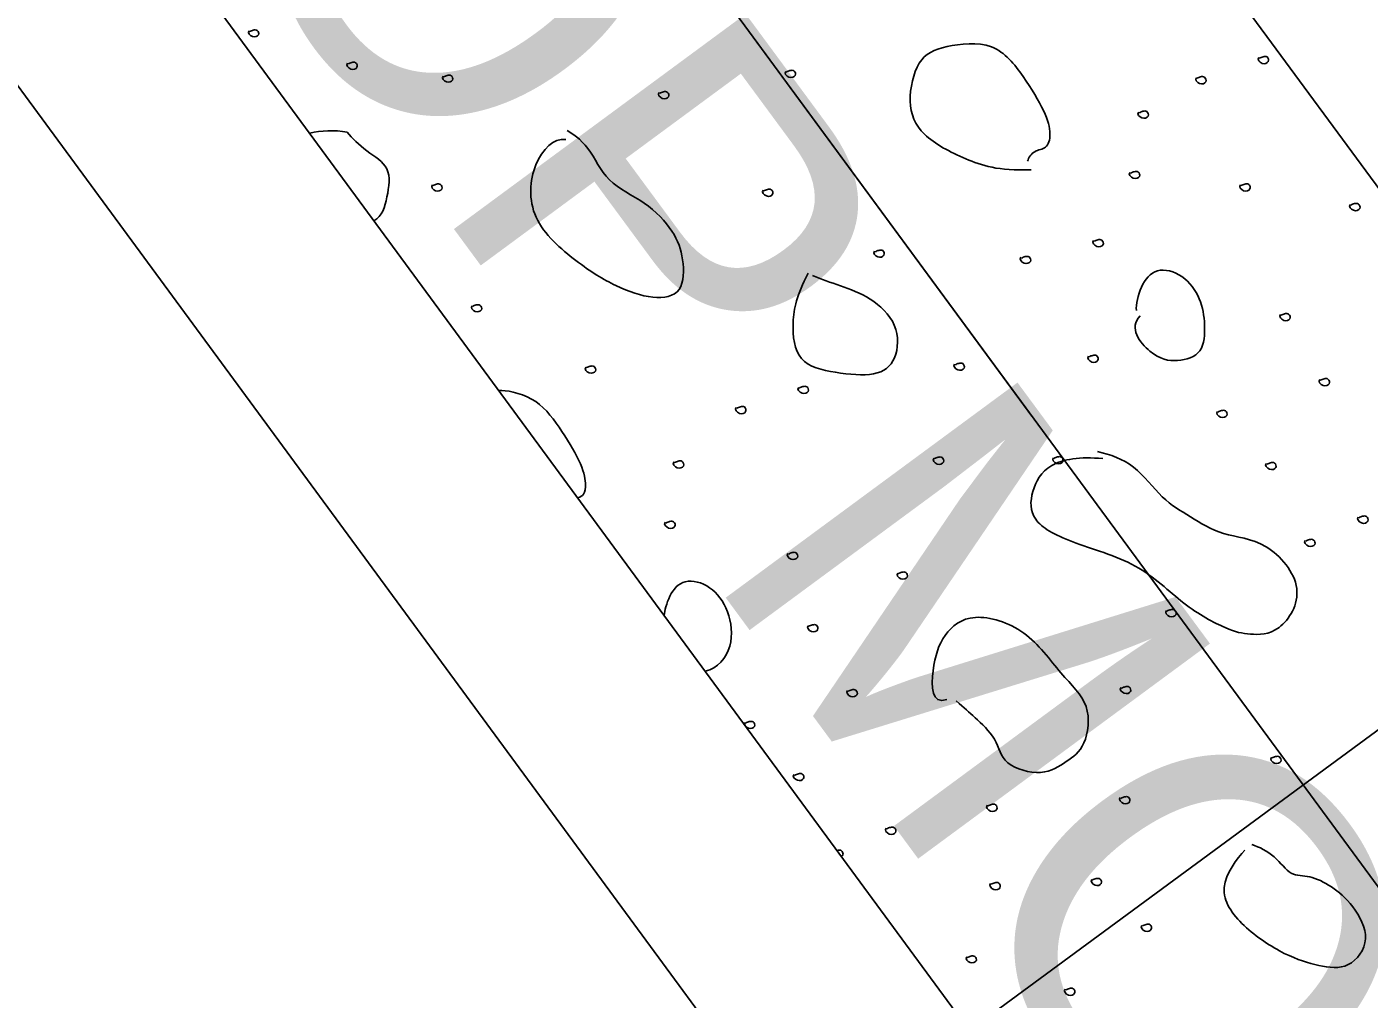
# Model space of a CAD drawing. Extents: x 1762196 to 1766326, y 709922 to 713142.
# Drawn here: x 1764046.02 to 1764058.98, y 711430.23 to 711439.61 of the extents above; entities that cross this region are included whole.
import ezdxf

# ---------------------------------------------------------------- set-up
doc = ezdxf.new("R2010")
doc.units = 0
for name, color, linetype in [('Old_Level_1', 7, 'Continuous'), ('Old_Level_10', 7, 'Continuous'), ('Prop Dimension', 7, 'Continuous'), ('Prop Horizontal Alignment', 7, 'Continuous'), ('Prop Horizontal Alignment Tick Large', 7, 'Continuous'), ('Prop Lane Lines', 7, 'Continuous'), ('Prop Superelevation Label', 7, 'Continuous')]:
    doc.layers.add(name, color=color, linetype=linetype)

msp = doc.modelspace()

# ---------------------------------------------------------------- linework, layer by layer
at = {"layer": 'Old_Level_1'}
for p, q in [((1764021.033, 711489.787), (1764091.181, 711394.379)), ((1764084.736, 711389.64), (1764014.587, 711485.049))]:
    msp.add_line(p, q, dxfattribs=at)
at = {"layer": 'Old_Level_10'}
for points in [[(1764048.163, 711439.574), (1764048.145, 711439.556), (1764048.194, 711439.501), (1764048.271, 711439.533), (1764048.245, 711439.588), (1764048.202, 711439.584), (1764048.18, 711439.574), (1764048.168, 711439.568)], [(1764055.713, 711438.234), (1764055.394, 711438.222), (1764055.078, 711438.326), (1764054.632, 711438.562), (1764054.509, 711438.874), (1764054.609, 711439.317), (1764054.857, 711439.433), (1764055.37, 711439.488), (1764055.646, 711439.134), (1764055.859, 711438.783), (1764055.911, 711438.569), (1764055.867, 711438.43), (1764055.74, 711438.428), (1764055.688, 711438.349), (1764055.679, 711438.316)], [(1764049.114, 711439.263), (1764049.094, 711439.245), (1764049.145, 711439.186), (1764049.222, 711439.219), (1764049.194, 711439.278), (1764049.153, 711439.271), (1764049.131, 711439.262), (1764049.119, 711439.256)], [(1764057.912, 711439.317), (1764057.892, 711439.3), (1764057.944, 711439.241), (1764058.019, 711439.274), (1764057.993, 711439.334), (1764057.952, 711439.326), (1764057.929, 711439.316), (1764057.917, 711439.31)], [(1764050.036, 711439.137), (1764050.017, 711439.119), (1764050.068, 711439.063), (1764050.143, 711439.094), (1764050.118, 711439.153), (1764050.075, 711439.146), (1764050.052, 711439.137), (1764050.04, 711439.131)], [(1764053.344, 711439.184), (1764053.325, 711439.167), (1764053.375, 711439.108), (1764053.453, 711439.14), (1764053.426, 711439.2), (1764053.384, 711439.192), (1764053.361, 711439.183), (1764053.349, 711439.177)], [(1764057.309, 711439.123), (1764057.29, 711439.105), (1764057.339, 711439.046), (1764057.417, 711439.078), (1764057.389, 711439.139), (1764057.348, 711439.132), (1764057.325, 711439.123), (1764057.313, 711439.117)], [(1764052.122, 711438.979), (1764052.102, 711438.962), (1764052.152, 711438.903), (1764052.231, 711438.935), (1764052.203, 711438.994), (1764052.161, 711438.987), (1764052.139, 711438.978), (1764052.127, 711438.972)], [(1764056.752, 711438.791), (1764056.732, 711438.773), (1764056.783, 711438.714), (1764056.859, 711438.746), (1764056.833, 711438.807), (1764056.792, 711438.799), (1764056.769, 711438.79), (1764056.757, 711438.784)], [(1764049.111, 711438.597), (1764048.985, 711438.62), (1764048.861, 711438.613), (1764048.748, 711438.587)], [(1764049.369, 711437.742), (1764049.447, 711437.783), (1764049.501, 711437.966), (1764049.541, 711438.272), (1764049.293, 711438.403), (1764049.156, 711438.542), (1764049.111, 711438.597)], [(1764051.221, 711438.525), (1764051.104, 711438.543), (1764050.884, 711438.322), (1764050.846, 711437.752), (1764051.34, 711437.323), (1764051.704, 711437.1), (1764052.073, 711436.972), (1764052.363, 711437.031), (1764052.363, 711437.38), (1764052.277, 711437.636), (1764051.997, 711437.932), (1764051.599, 711438.104), (1764051.456, 711438.468), (1764051.275, 711438.591), (1764051.234, 711438.612)], [(1764056.668, 711438.208), (1764056.648, 711438.191), (1764056.7, 711438.133), (1764056.776, 711438.164), (1764056.751, 711438.223), (1764056.708, 711438.217), (1764056.685, 711438.207), (1764056.673, 711438.201)], [(1764049.933, 711438.087), (1764049.914, 711438.069), (1764049.962, 711438.011), (1764050.041, 711438.043), (1764050.014, 711438.102), (1764049.972, 711438.096), (1764049.949, 711438.087), (1764049.937, 711438.081)], [(1764053.126, 711438.037), (1764053.107, 711438.02), (1764053.157, 711437.961), (1764053.235, 711437.992), (1764053.207, 711438.053), (1764053.165, 711438.045), (1764053.143, 711438.036), (1764053.131, 711438.03)], [(1764057.734, 711438.088), (1764057.714, 711438.071), (1764057.764, 711438.012), (1764057.844, 711438.044), (1764057.816, 711438.103), (1764057.774, 711438.097), (1764057.751, 711438.088), (1764057.739, 711438.081)], [(1764058.795, 711437.899), (1764058.776, 711437.881), (1764058.824, 711437.822), (1764058.903, 711437.855), (1764058.876, 711437.914), (1764058.834, 711437.908), (1764058.811, 711437.899), (1764058.799, 711437.893)], [(1764056.316, 711437.551), (1764056.297, 711437.533), (1764056.347, 711437.474), (1764056.425, 711437.507), (1764056.398, 711437.565), (1764056.356, 711437.559), (1764056.333, 711437.55), (1764056.321, 711437.544)], [(1764054.201, 711437.448), (1764054.182, 711437.431), (1764054.233, 711437.372), (1764054.308, 711437.405), (1764054.283, 711437.464), (1764054.242, 711437.457), (1764054.219, 711437.448), (1764054.207, 711437.442)], [(1764055.615, 711437.389), (1764055.595, 711437.372), (1764055.645, 711437.312), (1764055.724, 711437.344), (1764055.696, 711437.403), (1764055.655, 711437.396), (1764055.632, 711437.387), (1764055.621, 711437.381)], [(1764056.766, 711436.825), (1764056.651, 711436.706), (1764056.874, 711436.419), (1764057.125, 711436.37), (1764057.384, 711436.453), (1764057.395, 711436.741), (1764057.36, 711436.99), (1764057.185, 711437.231), (1764056.912, 711437.3), (1764056.765, 711437.115), (1764056.723, 711436.934), (1764056.729, 711436.874)], [(1764053.56, 711437.234), (1764053.451, 711437.025), (1764053.393, 711436.761), (1764053.443, 711436.358), (1764053.819, 711436.27), (1764054.227, 711436.232), (1764054.424, 711436.382), (1764054.442, 711436.751), (1764054.161, 711437.011), (1764053.87, 711437.113), (1764053.687, 711437.179), (1764053.602, 711437.213)], [(1764050.315, 711436.921), (1764050.297, 711436.903), (1764050.345, 711436.846), (1764050.423, 711436.878), (1764050.396, 711436.935), (1764050.354, 711436.93), (1764050.331, 711436.921), (1764050.32, 711436.915)], [(1764058.12, 711436.835), (1764058.102, 711436.817), (1764058.15, 711436.761), (1764058.23, 711436.791), (1764058.202, 711436.851), (1764058.159, 711436.844), (1764058.137, 711436.835), (1764058.125, 711436.829)], [(1764054.974, 711436.358), (1764054.955, 711436.341), (1764055.004, 711436.281), (1764055.083, 711436.313), (1764055.055, 711436.373), (1764055.014, 711436.366), (1764054.991, 711436.357), (1764054.98, 711436.351)], [(1764056.267, 711436.434), (1764056.248, 711436.416), (1764056.298, 711436.358), (1764056.375, 711436.39), (1764056.35, 711436.448), (1764056.307, 711436.443), (1764056.284, 711436.434), (1764056.272, 711436.428)], [(1764051.416, 711436.329), (1764051.396, 711436.311), (1764051.447, 711436.252), (1764051.523, 711436.286), (1764051.497, 711436.345), (1764051.455, 711436.338), (1764051.433, 711436.33), (1764051.421, 711436.324)], [(1764050.575, 711436.102), (1764050.637, 711436.108), (1764050.921, 711436.058), (1764051.16, 711435.757), (1764051.373, 711435.405), (1764051.425, 711435.191), (1764051.393, 711435.089), (1764051.366, 711435.077), (1764051.335, 711435.068)], [(1764053.469, 711436.133), (1764053.45, 711436.116), (1764053.502, 711436.057), (1764053.577, 711436.09), (1764053.551, 711436.15), (1764053.509, 711436.141), (1764053.486, 711436.132), (1764053.474, 711436.126)], [(1764058.5, 711436.209), (1764058.481, 711436.191), (1764058.53, 711436.131), (1764058.61, 711436.163), (1764058.581, 711436.224), (1764058.54, 711436.217), (1764058.517, 711436.208), (1764058.505, 711436.202)], [(1764052.866, 711435.938), (1764052.847, 711435.921), (1764052.896, 711435.862), (1764052.975, 711435.894), (1764052.947, 711435.955), (1764052.905, 711435.947), (1764052.882, 711435.938), (1764052.871, 711435.932)], [(1764057.512, 711435.901), (1764057.493, 711435.883), (1764057.542, 711435.826), (1764057.62, 711435.858), (1764057.593, 711435.916), (1764057.551, 711435.91), (1764057.528, 711435.901), (1764057.516, 711435.895)], [(1764054.776, 711435.451), (1764054.756, 711435.433), (1764054.806, 711435.372), (1764054.884, 711435.406), (1764054.856, 711435.467), (1764054.815, 711435.459), (1764054.792, 711435.451), (1764054.78, 711435.445)], [(1764056.406, 711435.445), (1764056.184, 711435.466), (1764055.856, 711435.414), (1764055.708, 711435.125), (1764055.695, 711434.848), (1764056.057, 711434.638), (1764056.769, 711434.447), (1764057.18, 711434.02), (1764057.63, 711433.779), (1764057.81, 711433.747), (1764058.11, 711433.74), (1764058.392, 711434.185), (1764057.986, 711434.673), (1764057.549, 711434.691), (1764057.247, 711434.893), (1764056.977, 711435.041), (1764056.72, 711435.403), (1764056.479, 711435.484), (1764056.354, 711435.513)], [(1764055.928, 711435.454), (1764055.909, 711435.436), (1764055.958, 711435.379), (1764056.037, 711435.408), (1764056.009, 711435.469), (1764055.967, 711435.462), (1764055.945, 711435.453), (1764055.933, 711435.447)], [(1764052.266, 711435.413), (1764052.246, 711435.396), (1764052.297, 711435.336), (1764052.373, 711435.369), (1764052.347, 711435.43), (1764052.306, 711435.421), (1764052.283, 711435.412), (1764052.271, 711435.406)], [(1764057.984, 711435.398), (1764057.964, 711435.381), (1764058.016, 711435.323), (1764058.092, 711435.354), (1764058.067, 711435.413), (1764058.024, 711435.407), (1764058.001, 711435.397), (1764057.989, 711435.391)], [(1764052.182, 711434.83), (1764052.162, 711434.813), (1764052.214, 711434.755), (1764052.29, 711434.787), (1764052.265, 711434.845), (1764052.222, 711434.839), (1764052.199, 711434.83), (1764052.187, 711434.823)], [(1764058.872, 711434.881), (1764058.853, 711434.864), (1764058.902, 711434.803), (1764058.982, 711434.836), (1764058.954, 711434.897), (1764058.912, 711434.889), (1764058.889, 711434.88), (1764058.878, 711434.874)], [(1764053.364, 711434.53), (1764053.345, 711434.512), (1764053.395, 711434.454), (1764053.474, 711434.486), (1764053.447, 711434.545), (1764053.405, 711434.539), (1764053.382, 711434.529), (1764053.37, 711434.523)], [(1764058.36, 711434.655), (1764058.342, 711434.637), (1764058.391, 711434.582), (1764058.469, 711434.611), (1764058.443, 711434.67), (1764058.4, 711434.665), (1764058.377, 711434.656), (1764058.365, 711434.649)], [(1764054.425, 711434.34), (1764054.407, 711434.322), (1764054.455, 711434.264), (1764054.534, 711434.296), (1764054.506, 711434.355), (1764054.464, 711434.349), (1764054.442, 711434.34), (1764054.43, 711434.334)], [(1764052.567, 711433.393), (1764052.687, 711433.416), (1764052.853, 711433.626), (1764052.801, 711433.986), (1764052.626, 711434.228), (1764052.352, 711434.296), (1764052.212, 711434.128), (1764052.174, 711433.971), (1764052.17, 711433.933)], [(1764054.9, 711433.119), (1764054.747, 711433.063), (1764054.75, 711433.437), (1764054.855, 711433.755), (1764055.13, 711433.976), (1764055.679, 711433.812), (1764056.005, 711433.343), (1764056.303, 711433.081), (1764056.244, 711432.648), (1764056.058, 711432.526), (1764055.837, 711432.371), (1764055.425, 711432.484), (1764055.395, 711432.741), (1764055.151, 711432.962), (1764055.072, 711433.036), (1764054.99, 711433.106)], [(1764057.02, 711433.979), (1764057, 711433.961), (1764057.049, 711433.901), (1764057.128, 711433.934), (1764057.101, 711433.993), (1764057.059, 711433.987), (1764057.036, 711433.979), (1764057.024, 711433.973)], [(1764053.561, 711433.832), (1764053.542, 711433.814), (1764053.591, 711433.758), (1764053.67, 711433.788), (1764053.642, 711433.847), (1764053.6, 711433.841), (1764053.577, 711433.832), (1764053.565, 711433.826)], [(1764056.581, 711433.235), (1764056.562, 711433.217), (1764056.613, 711433.16), (1764056.689, 711433.191), (1764056.664, 711433.25), (1764056.621, 711433.244), (1764056.598, 711433.235), (1764056.587, 711433.229)], [(1764053.941, 711433.205), (1764053.921, 711433.188), (1764053.97, 711433.128), (1764054.05, 711433.16), (1764054.022, 711433.221), (1764053.98, 711433.213), (1764053.958, 711433.204), (1764053.946, 711433.198)], [(1764052.952, 711432.898), (1764052.933, 711432.88), (1764052.983, 711432.822), (1764053.06, 711432.855), (1764053.033, 711432.913), (1764052.991, 711432.907), (1764052.969, 711432.898), (1764052.957, 711432.892)], [(1764058.033, 711432.561), (1764058.014, 711432.544), (1764058.064, 711432.484), (1764058.141, 711432.517), (1764058.113, 711432.577), (1764058.073, 711432.568), (1764058.049, 711432.561), (1764058.038, 711432.555)], [(1764053.424, 711432.395), (1764053.405, 711432.377), (1764053.456, 711432.32), (1764053.533, 711432.351), (1764053.507, 711432.41), (1764053.465, 711432.403), (1764053.442, 711432.394), (1764053.43, 711432.387)], [(1764055.291, 711432.099), (1764055.271, 711432.081), (1764055.322, 711432.022), (1764055.398, 711432.055), (1764055.373, 711432.114), (1764055.331, 711432.107), (1764055.307, 711432.099), (1764055.295, 711432.093)], [(1764056.574, 711432.172), (1764056.555, 711432.154), (1764056.606, 711432.095), (1764056.681, 711432.128), (1764056.656, 711432.187), (1764056.615, 711432.18), (1764056.591, 711432.171), (1764056.58, 711432.165)], [(1764054.313, 711431.878), (1764054.294, 711431.86), (1764054.343, 711431.8), (1764054.422, 711431.832), (1764054.394, 711431.893), (1764054.353, 711431.886), (1764054.33, 711431.877), (1764054.318, 711431.871)], [(1764057.776, 711431.666), (1764057.7, 711431.584), (1764057.478, 711431.295), (1764057.742, 711430.921), (1764058.177, 711430.637), (1764058.494, 711430.543), (1764058.785, 711430.504), (1764059.01, 711430.8), (1764058.821, 711431.147), (1764058.614, 711431.321), (1764058.396, 711431.428), (1764058.219, 711431.405), (1764058.075, 711431.613), (1764057.915, 711431.697), (1764057.844, 711431.718)], [(1764053.882, 711431.605), (1764053.89, 711431.609), (1764053.905, 711431.622), (1764053.883, 711431.667), (1764053.852, 711431.666), (1764053.841, 711431.661), (1764053.84, 711431.661)], [(1764055.321, 711431.342), (1764055.301, 711431.324), (1764055.352, 711431.266), (1764055.43, 711431.298), (1764055.402, 711431.358), (1764055.361, 711431.35), (1764055.338, 711431.341), (1764055.326, 711431.335)], [(1764056.299, 711431.383), (1764056.28, 711431.366), (1764056.329, 711431.306), (1764056.408, 711431.338), (1764056.381, 711431.397), (1764056.339, 711431.391), (1764056.316, 711431.382), (1764056.304, 711431.376)], [(1764056.782, 711430.939), (1764056.763, 711430.921), (1764056.814, 711430.865), (1764056.89, 711430.896), (1764056.864, 711430.956), (1764056.822, 711430.949), (1764056.799, 711430.939), (1764056.787, 711430.933)], [(1764055.092, 711430.634), (1764055.074, 711430.616), (1764055.123, 711430.56), (1764055.2, 711430.592), (1764055.173, 711430.648), (1764055.131, 711430.643), (1764055.108, 711430.634), (1764055.097, 711430.628)], [(1764056.042, 711430.322), (1764056.023, 711430.305), (1764056.073, 711430.245), (1764056.15, 711430.279), (1764056.123, 711430.338), (1764056.082, 711430.33), (1764056.059, 711430.321), (1764056.048, 711430.315)]]:
    msp.add_open_spline(points, degree=3, dxfattribs=at)
at = {"layer": 'Prop Horizontal Alignment'}
msp.add_line((1763362.475, 712378.732), (1764087.958, 711392.01), dxfattribs=at)
at = {"layer": 'Prop Horizontal Alignment Tick Large'}
msp.add_line((1764050.983, 711442.3), (1764055.721, 711435.855), dxfattribs=at)
at = {"layer": 'Prop Lane Lines'}
msp.add_line((1763906.866, 711628.183), (1764083.124, 711388.456), dxfattribs=at)
at = {"layer": 'Prop Superelevation Label'}
msp.add_line((1764084.121, 711451.25), (1764032.558, 711413.338), dxfattribs=at)

# ---------------------------------------------------------------- texts
at = {"layer": 'Prop Dimension'}
msp.add_text('PROP MONO. CONC. ISLAND', height=3.5, rotation=306.4003, dxfattribs=at).set_placement((1764043.894, 711446.134))

doc.saveas('drawing.dxf')
